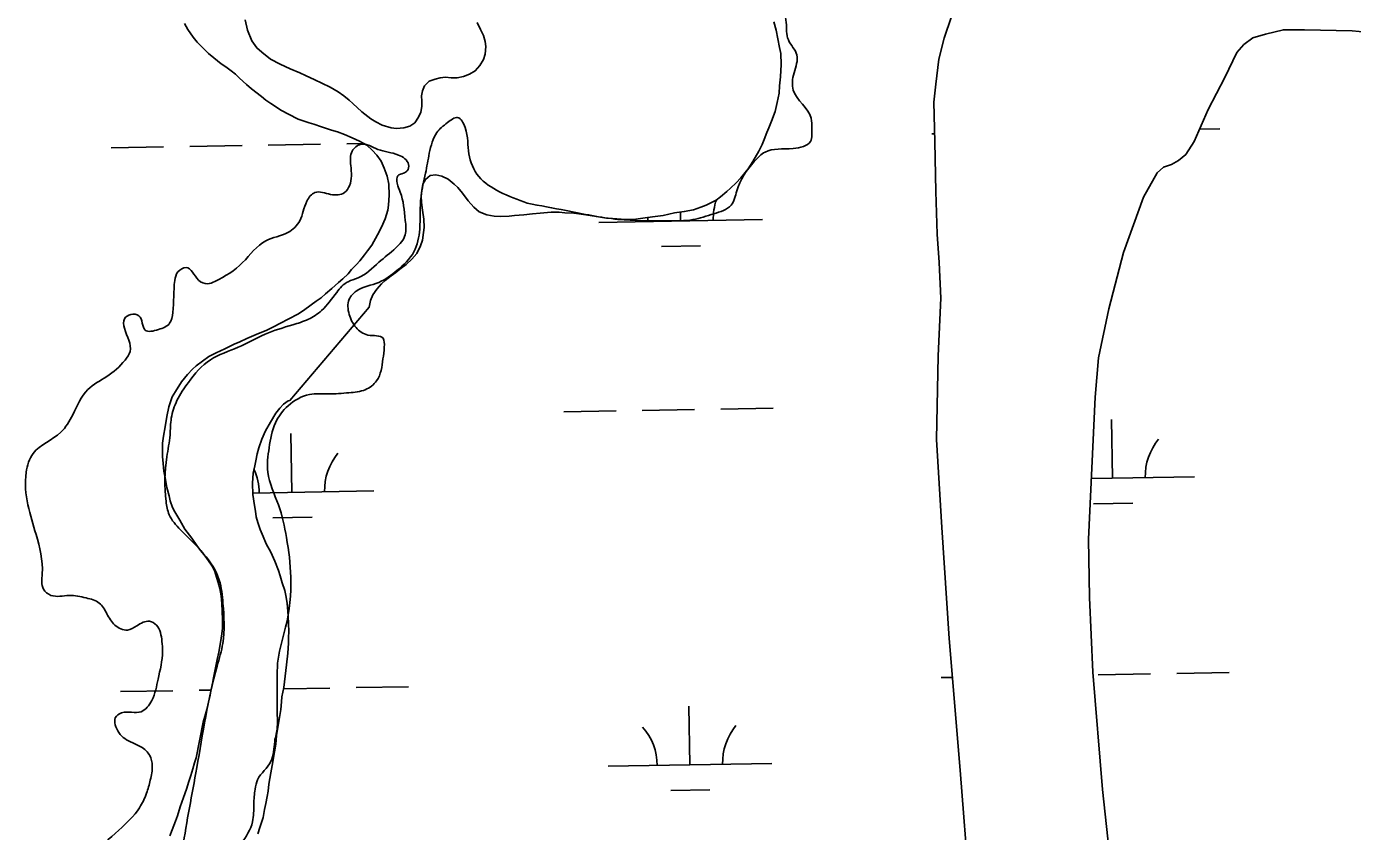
# Model space of a CAD drawing. Extents: x 3887375 to 3925618, y 296674 to 322633.
# Drawn here: x 3903427 to 3904238, y 310162 to 310654 of the extents above; entities that cross this region are included whole.
import ezdxf

# ---------------------------------------------------------------- set-up
doc = ezdxf.new("R2010")
doc.units = 0
for name, color, linetype in [('V-RIVR-EDGE', 7, 'Continuous'), ('V-TOPO-SHOR', 7, 'Continuous'), ('V-WETL-SWMP', 7, 'Continuous')]:
    doc.layers.add(name, color=color, linetype=linetype)

msp = doc.modelspace()

# ---------------------------------------------------------------- linework, layer by layer
at = {"layer": 'V-RIVR-EDGE'}
for points in [[(3904314.3, 311120.29), (3904313.34, 311114.95), (3904310.65, 311111.11), (3904294.15, 311114.22), (3904284.92, 311108.49), (3904278, 311101.22), (3904275.67, 311092.01), (3904276.79, 311079.34), (3904272.56, 311075.9), (3904262.58, 311075.92), (3904254.53, 311080.16), (3904246.86, 311083.64), (3904240.74, 311089.03), (3904231.53, 311089.05), (3904230.36, 311085.21), (3904231.12, 311079.45), (3904238.4, 311077.13), (3904242.23, 311071.37), (3904242.21, 311063.69), (3904244.48, 311051.4), (3904252.89, 311037.18), (3904252.87, 311029.89), (3904254.38, 311016.84), (3904254.34, 311003.79), (3904251.25, 310996.12), (3904242.79, 310989.23), (3904233.18, 310980.81), (3904225.86, 310970.47), (3904225.46, 310963.56), (3904225.06, 310958.95), (3904221.6, 310953.59), (3904208.54, 310949.4), (3904200.08, 310942.89), (3904195.08, 310938.68), (3904196.96, 310924.86), (3904198.85, 310911.04), (3904198.07, 310906.44), (3904193.07, 310904.91), (3904194.21, 310900.31), (3904197.66, 310896.46), (3904199.94, 310887.24), (3904200.68, 310876.88), (3904197.22, 310874.58), (3904194.15, 310876.51), (3904191.88, 310886.11), (3904188.81, 310888.42), (3904186.89, 310886.89), (3904186.88, 310884.97), (3904187.63, 310875.37), (3904188.35, 310858.49), (3904191.01, 310844.66), (3904198.63, 310825.84), (3904202.07, 310820.07), (3904208.6, 310819.67), (3904214.74, 310818.12), (3904213.96, 310813.9), (3904208.18, 310805.47), (3904198.57, 310800.5), (3904191.27, 310797.07), (3904192.02, 310789.39), (3904200.43, 310777.09), (3904211.16, 310769.38), (3904223.05, 310763.98), (3904230.34, 310764.73), (3904231.5, 310767.8), (3904231.52, 310775.48), (3904236.9, 310778.15), (3904244.19, 310776.98), (3904246.88, 310780.81), (3904245.75, 310786.19), (3904235.8, 310798.11), (3904225.84, 310809.26), (3904226.63, 310816.94), (3904225.87, 310819.63), (3904215.52, 310823.88), (3904214.37, 310825.8), (3904215.92, 310830.4), (3904217.46, 310832.31), (3904223.21, 310831.92), (3904234.72, 310827.28), (3904237.39, 310823.82), (3904237.36, 310811.16), (3904246.93, 310799.62), (3904254.21, 310792.69), (3904258.05, 310793.45), (3904262.31, 310811.48), (3904263.12, 310828.75), (3904258.15, 310835.28), (3904257.78, 310842.58), (3904260.49, 310851.78), (3904263.95, 310854.84), (3904279.71, 310862.87), (3904282.41, 310868.62), (3904286.3, 310890.87), (3904288.66, 310912.35), (3904297.21, 310953.4), (3904302.63, 310974.88), (3904305.71, 310979.1), (3904311.09, 310982.15), (3904315.7, 310982.14), (3904322.61, 310981.74), (3904329.9, 310981.72), (3904335.66, 310982.09), (3904344.48, 310979.38), (3904353.28, 310969.77), (3904359.02, 310962.46), (3904366.68, 310953.61), (3904374.73, 310950.52), (3904383.55, 310949.35), (3904383.54, 310945.51), (3904383.91, 310940.52), (3904387.36, 310938.21), (3904391.2, 310938.2), (3904398.49, 310937.8), (3904403.85, 310932.8), (3904411.89, 310922.8), (3904414.17, 310915.5), (3904414.15, 310907.82), (3904409.14, 310898.62), (3904408.75, 310893.25), (3904410.27, 310888.26), (3904416.79, 310885.55), (3904424.08, 310884), (3904427.51, 310877.85), (3904425.96, 310868.64), (3904415.13, 310834.9), (3904408.56, 310816.49), (3904407, 310806.51), (3904407.36, 310799.99), (3904411.18, 310793.07), (3904418.85, 310788.06), (3904433.42, 310783.8), (3904448.01, 310783), (3904464.11, 310775.28), (3904482.5, 310765.26), (3904499.76, 310760.61), (3904510.89, 310760.2), (3904522.03, 310760.56), (3904533.16, 310761.68), (3904545.84, 310769.32), (3904588.95, 310818.35), (3904594.72, 310824.09), (3904597.79, 310824.08), (3904600.48, 310823.31), (3904608.9, 310815.99), (3904608.5, 310809.85), (3904619.24, 310806.76), (3904625.37, 310802.52), (3904624.97, 310796), (3904622.27, 310788.71), (3904612.65, 310779.52), (3904596.11, 310764.98), (3904588.42, 310758.09), (3904586.49, 310753.1), (3904588.4, 310748.88), (3904594.92, 310748.48), (3904601.43, 310744.24), (3904603.34, 310737.71), (3904605.23, 310727.73), (3904600.59, 310712), (3904585.98, 310702.83), (3904576.76, 310698.24), (3904571.37, 310691.35), (3904567.88, 310680.61), (3904566.31, 310662.96), (3904562.69, 310598.87), (3904561.51, 310585.06), (3904563.64, 310579.85)], [(3903733.39, 310546.31), (3903757.22, 310541.83), (3903788.91, 310536.46), (3903819.29, 310535.51), (3903834.71, 310536.35), (3903847.48, 310539.84), (3903858.06, 310545.1), (3903861.61, 310553.9), (3903872.22, 310571.92), (3903878.84, 310577.63), (3903896.02, 310579.79), (3903906.59, 310584.17), (3903907.49, 310592.09), (3903907.07, 310598.25), (3903896.1, 310615.45), (3903896.57, 310626.02), (3903898.36, 310637.02), (3903893.1, 310646.28), (3903891.8, 310656.85), (3903889.63, 310670.07), (3903894.08, 310688.55), (3903901.59, 310696.46), (3903914.36, 310699.07), (3903938.59, 310700.77), (3903946.52, 310704.71), (3903949.18, 310711.75), (3903945.7, 310727.17), (3903946.6, 310735.97), (3903957.2, 310750.04), (3903960.31, 310761.48), (3903962.11, 310778.21), (3903960.83, 310794.94), (3903957.8, 310815.2), (3903956.96, 310830.18), (3903958.74, 310838.98), (3903964.03, 310842.93), (3903972.41, 310848.63), (3903978.62, 310863.59), (3903979.09, 310877.23), (3903979.11, 310885.16), (3903969.47, 310902.36), (3903960.25, 310916.91), (3903952.39, 310940.26), (3903951.98, 310952.15), (3903946.74, 310969.78), (3903940.19, 310991.81), (3903939.33, 311003.26), (3903935.85, 311018.24), (3903921.77, 311022.68), (3903910.76, 311020.5), (3903888.73, 311015.27), (3903872.01, 311020.6), (3903868.94, 311026.33), (3903871.6, 311034.69)], [(3903673.54, 310576.89), (3903678.18, 310589.54), (3903684.72, 310595.67), (3903690.87, 310598.72), (3903695.46, 310592.57), (3903697.72, 310576.45), (3903703.83, 310562.61), (3903716.47, 310553.37), (3903733.39, 310546.31)], [(3903360.15, 310026.9), (3903360.17, 310036.49), (3903358.29, 310051.85), (3903358.7, 310062.6), (3903364.47, 310069.11), (3903375.61, 310072.15), (3903385.2, 310071.36), (3903394.42, 310073.25), (3903402.11, 310078.61), (3903409.42, 310085.5), (3903413.68, 310100.46), (3903416.01, 310112.35), (3903421.01, 310115.41), (3903431, 310121.14), (3903438.3, 310123.81), (3903448.3, 310134.91), (3903465.99, 310148.3), (3903483.68, 310162.84), (3903496.38, 310176.63), (3903500.63, 310185.45), (3903502.95, 310193.5), (3903504.12, 310202.33), (3903502.6, 310208.47), (3903497.24, 310213.86), (3903487.28, 310218.87), (3903481.54, 310227.33), (3903481.55, 310231.55), (3903485.4, 310234.61), (3903497.3, 310235.35), (3903503.84, 310242.24), (3903507.71, 310255.28), (3903510.44, 310272.16), (3903510.07, 310278.31), (3903506.64, 310288.29), (3903502.42, 310290.61), (3903494.74, 310287.94), (3903488.98, 310285.27), (3903481.31, 310288.36), (3903476.34, 310295.28), (3903471.75, 310301.81), (3903463.69, 310304.9), (3903453.33, 310306.46), (3903442.2, 310306.49), (3903437.61, 310310.34), (3903436.86, 310319.56), (3903433.08, 310343.74), (3903428.14, 310361.8), (3903427.04, 310381.76), (3903431.29, 310393.26), (3903448.21, 310406.27), (3903455.53, 310417), (3903464.78, 310432.33), (3903476.31, 310440.36), (3903487.47, 310450.31), (3903490.55, 310455.67), (3903487.13, 310469.88), (3903487.14, 310475.64), (3903490.99, 310478.32), (3903495.98, 310477.54), (3903499.79, 310468.7), (3903507.85, 310469.07), (3903514.77, 310472.89), (3903516.71, 310479.41), (3903517.91, 310498.98), (3903519.84, 310504.35), (3903524.84, 310507.02), (3903532.49, 310499.33), (3903537.86, 310497.01), (3903542.47, 310498.53), (3903559.39, 310510.01), (3903573.62, 310523.4), (3903587.07, 310528.36), (3903594.38, 310535.63), (3903598.63, 310547.52), (3903603.63, 310552.88), (3903613.22, 310551.71), (3903621.67, 310552.84), (3903624.75, 310557.05), (3903625.55, 310569.33), (3903626.34, 310578.16), (3903631.72, 310582.37), (3903642.08, 310579.27), (3903654.73, 310575.79), (3903660.86, 310570.01), (3903660.08, 310566.18), (3903657.78, 310564.65), (3903654.32, 310563.12), (3903653.92, 310558.52), (3903655.83, 310553.14), (3903658.86, 310535.86), (3903658.83, 310527.03), (3903653.06, 310518.99), (3903642.67, 310510.18), (3903629.98, 310500.62), (3903623.84, 310498.33), (3903616.91, 310491.82), (3903607.67, 310480.72), (3903599.6, 310475.36), (3903590, 310471.93), (3903573.09, 310466.22), (3903556.57, 310458.2), (3903539.66, 310450.56), (3903526.2, 310436.78), (3903519.26, 310425.67), (3903515.78, 310414.93), (3903514.99, 310404.57), (3903513.03, 310391.14), (3903512.58, 310363.89), (3903514.48, 310355.83), (3903521.37, 310346.6), (3903535.53, 310331.98), (3903545.09, 310315.83), (3903547.36, 310301.63), (3903547.3, 310277.06), (3903543.81, 310263.25), (3903531.37, 310201.11), (3903522.81, 310152), (3903520.05, 310125.53), (3903518.11, 310115.93), (3903511.57, 310110.19), (3903500.04, 310104.47), (3903490.82, 310101.42), (3903475.86, 310101.45), (3903462.05, 310104.94), (3903450.54, 310108.81), (3903442.86, 310107.68), (3903432.49, 310102.71), (3903426.34, 310098.12), (3903417.49, 310092), (3903407.47, 310075.91), (3903387.84, 310049.86), (3903369.74, 310028.41), (3903366.67, 310025.73)], [(3903564.9, 310101.23), (3903553.02, 310107.4), (3903548.81, 310112.4), (3903546.54, 310125.46), (3903548.1, 310136.2), (3903558.51, 310154.6), (3903565.45, 310168.02), (3903566.24, 310178.76), (3903567.03, 310187.97), (3903568.58, 310193.72), (3903576.67, 310204.83), (3903579, 310217.11), (3903580.56, 310225.93), (3903580.58, 310233.23), (3903580.61, 310247.81), (3903581.05, 310267.38), (3903585.7, 310286.95), (3903588.85, 310317.64), (3903586.22, 310341.83), (3903581.28, 310361.8), (3903574.8, 310381.78), (3903575.61, 310396.74), (3903579.49, 310412.08), (3903587.19, 310422.43), (3903600.25, 310429.3), (3903611.77, 310429.66), (3903624.44, 310430.4), (3903634.42, 310432.29), (3903641.34, 310437.65), (3903645.21, 310451.07), (3903646, 310458.36), (3903645.24, 310463.74), (3903636.04, 310465.68), (3903628.76, 310470.3), (3903624.56, 310478.37), (3903624.58, 310487.58), (3903628.81, 310492.56), (3903642.64, 310497.9), (3903653.79, 310505.17), (3903664.18, 310516.66), (3903667.67, 310530.46), (3903668.49, 310550.42), (3903671.21, 310564.61), (3903673.54, 310576.89)]]:
    msp.add_spline(points, degree=3, dxfattribs=at)
at = {"layer": 'V-TOPO-SHOR'}
for points in [[(3903983.68, 310401.74), (3903984.67, 310452.96), (3903986.25, 310488.29), (3903985.38, 310510.03), (3903984.07, 310527.33), (3903983.39, 310553.52), (3903982.67, 310583.91), (3903982.01, 310608.23), (3903983.32, 310619.23), (3903985.07, 310634.45), (3903988.47, 310647.34), (3903992.81, 310660.47)], [(3904259.21, 310649.69), (3904237.91, 310651.85), (3904208.68, 310652.32), (3904195.81, 310652.45), (3904184.84, 310649.79), (3904177.14, 310647.39), (3904171.56, 310643.36), (3904167.4, 310638.42), (3904160.03, 310623.16), (3904149.9, 310603.66), (3904141.17, 310584.18), (3904136.09, 310576.19), (3904131.68, 310572.41), (3904127.49, 310570.04), (3904122.59, 310568.36), (3904118.64, 310564.82), (3904110.35, 310550.02), (3904097.99, 310516.24), (3904089.15, 310481.8), (3904082.84, 310451.81), (3904080.7, 310427.7), (3904076.73, 310340.91), (3904077.25, 310305.13), (3904079.26, 310259.54), (3904085.22, 310187.79), (3904092.3, 310121.66)], [(3904103.42, 309652.23), (3904101.81, 309677.71), (3904099.79, 309695.23), (3904095.61, 309720.69), (3904091.48, 309740.3), (3904080.37, 309783.94), (3904065.84, 309845.33), (3904048.86, 309919.8), (3904037.21, 309971.86), (3904024.83, 310028.35), (3904019.49, 310051.93), (3904014.92, 310068.26), (3904011.3, 310081.8), (3904005.68, 310110.98), (3904003.67, 310128.98), (3903998.18, 310199.56), (3903991.45, 310280.19), (3903986.92, 310347.98), (3903983.68, 310401.74)]]:
    msp.add_lwpolyline(points, dxfattribs=at)
at = {"layer": 'V-WETL-SWMP'}
for p, q in [((3904144.52, 310591.65), (3904156.89, 310591.86)), ((3903527.08, 310581.05), (3903559.07, 310581.6)), ((3903575.07, 310581.87), (3903607.06, 310582.42)), ((3903623.06, 310582.7), (3903633.27, 310582.87)), ((3903980.92, 310588.84), (3903982.54, 310588.87)), ((3903479.08, 310580.22), (3903511.08, 310580.77)), ((3903827.22, 310535.45), (3903827.13, 310540.9)), ((3903777.23, 310534.59), (3903877.21, 310536.31)), ((3903815.49, 310519.82), (3903839.48, 310520.23)), ((3903755.8, 310418.78), (3903787.8, 310419.32)), ((3903803.8, 310419.6), (3903835.79, 310420.15)), ((3903851.79, 310420.42), (3903883.78, 310420.97)), ((3904091.39, 310378.1), (3904090.78, 310414.09)), ((3903589.56, 310369.49), (3903588.94, 310405.48)), ((3904078.42, 310377.88), (3904141.39, 310378.96)), ((3903565.63, 310369.07), (3903639.55, 310370.34)), ((3904079.66, 310362.46), (3904103.66, 310362.88)), ((3903577.83, 310353.85), (3903601.82, 310354.26)), ((3904082.61, 310257.86), (3904114.61, 310258.41)), ((3904130.61, 310258.68), (3904162.6, 310259.23)), ((3903532.79, 310248.42), (3903540.2, 310248.55)), ((3903584.37, 310249.31), (3903612.77, 310249.79)), ((3903628.77, 310250.07), (3903660.77, 310250.62)), ((3903986.63, 310256.21), (3903993.44, 310256.33)), ((3903484.79, 310247.6), (3903516.79, 310248.15)), ((3903832.93, 310202.82), (3903832.31, 310238.82)), ((3903782.94, 310201.97), (3903882.92, 310203.68)), ((3903821.2, 310187.19), (3903845.19, 310187.6))]:
    msp.add_line(p, q, dxfattribs=at)
for points in [[(3903523.88, 310656.16), (3903525.98, 310652.65), (3903529.13, 310647.9), (3903531.65, 310644.81), (3903535.62, 310640.69), (3903538.55, 310637.81), (3903541.69, 310635.35), (3903546.28, 310631.65), (3903549.2, 310629.81), (3903552.33, 310627.34), (3903555.05, 310625.29), (3903557.56, 310622.82), (3903561.74, 310618.91), (3903564.87, 310616.24), (3903570.93, 310611.51), (3903573.64, 310609.46), (3903576.56, 310607.41), (3903583.24, 310603.11), (3903587.41, 310600.86), (3903593.45, 310597.79), (3903600.11, 310595.57), (3903603.02, 310594.76), (3903607.6, 310593.14), (3903613.84, 310591.11), (3903617.38, 310589.9), (3903621.75, 310588.27), (3903626.33, 310586.23), (3903630.91, 310584.2), (3903635.29, 310581.74), (3903638.63, 310578.86), (3903641.56, 310575.78), (3903644.08, 310572.06), (3903645.98, 310567.72), (3903647.68, 310562.96), (3903648.76, 310557.99), (3903649.02, 310551.35), (3903648.66, 310545.12), (3903648.27, 310542.01), (3903646.65, 310536.81), (3903644.41, 310531.6), (3903641.96, 310527.02)], [(3903702.87, 310656.81), (3903704.95, 310652.52), (3903706.62, 310648.84), (3903707.68, 310645.16), (3903708.11, 310642.09), (3903707.74, 310637.57), (3903706.74, 310634.28), (3903704.51, 310630.57), (3903701.67, 310627.27), (3903698.2, 310625.19), (3903694.52, 310623.93), (3903690.63, 310623.08), (3903686.94, 310623.05), (3903683.45, 310623.43), (3903680.17, 310622.99), (3903677.1, 310622.15), (3903673.42, 310620.89), (3903670.57, 310618.2), (3903669.36, 310615.11), (3903668.77, 310612.03), (3903669, 310608.75), (3903669.03, 310605.47), (3903668.44, 310601.98), (3903667.03, 310598.89), (3903664.6, 310595.59), (3903661.54, 310593.51), (3903658.06, 310592.46), (3903653.55, 310592.01), (3903650.27, 310592.4), (3903644.72, 310593.99), (3903640.81, 310596.01), (3903637.71, 310598.04), (3903632.35, 310602.3), (3903626.77, 310607.38), (3903624.49, 310609.41), (3903621.19, 310612.05), (3903617.89, 310614.49), (3903612.94, 310617.32), (3903607.8, 310619.74), (3903603.47, 310621.76), (3903597.92, 310624.38), (3903594.42, 310625.99), (3903588.45, 310628.61), (3903582.27, 310631.43), (3903576.5, 310634.46), (3903571.14, 310638.72), (3903568.04, 310641.36), (3903564.93, 310645.64), (3903562.41, 310652.19), (3903560.93, 310658.53)], [(3903565.4, 310375.21), (3903565.77, 310381.26), (3903566.77, 310385.64), (3903567.38, 310388.77), (3903568.38, 310392.95), (3903569.4, 310396.71), (3903571.23, 310401.93), (3903573.48, 310407.16), (3903576.35, 310412.39), (3903579.64, 310417.84), (3903582.12, 310420.98), (3903584.39, 310423.5), (3903587.29, 310425.4), (3903588.3, 310425.75), (3903636.76, 310482.83), (3903637.56, 310486.78), (3903638.99, 310490.32), (3903641.45, 310493.86), (3903644.33, 310497), (3903646.59, 310499.09), (3903650.31, 310501.82), (3903652.99, 310503.92), (3903655.46, 310506.01), (3903659.38, 310508.95), (3903662.88, 310512.09), (3903665.96, 310515.64), (3903668.21, 310520.23), (3903669.43, 310523.76), (3903670.01, 310528.33), (3903670.4, 310531.45), (3903670.15, 310536.63), (3903669.48, 310542.02), (3903668.82, 310546.79), (3903668.58, 310550.94), (3903668.97, 310554.26), (3903669.56, 310558), (3903671.2, 310560.92), (3903674.08, 310563.23), (3903677.61, 310563.67), (3903681.14, 310562.87), (3903685.1, 310561.03), (3903688.65, 310557.95), (3903690.95, 310555.89), (3903693.89, 310552.39), (3903697.24, 310547.85), (3903700.8, 310543.94), (3903704.14, 310541.06), (3903708.72, 310539.23), (3903713.29, 310538.44), (3903716.82, 310538.26), (3903722.43, 310538.51), (3903725.74, 310538.74), (3903731.34, 310539.21), (3903736.73, 310539.87), (3903741.29, 310540.32), (3903748.14, 310540.79), (3903752.91, 310540.83), (3903756.44, 310540.45), (3903761.83, 310540.28), (3903764.95, 310539.89), (3903769.31, 310539.3), (3903775.75, 310538.11), (3903781.99, 310537.13), (3903785.52, 310536.95), (3903790.91, 310536.58), (3903798.18, 310536.43), (3903801.29, 310536.87), (3903805.64, 310537.32), (3903809.99, 310537.98), (3903816.63, 310538.86), (3903823.46, 310540.37), (3903829.47, 310541.25), (3903835.06, 310542.33), (3903839.62, 310543.82), (3903842.93, 310545.09), (3903848.92, 310548.25), (3903851.6, 310550.14), (3903855.52, 310553.49), (3903857.78, 310555.59), (3903861.28, 310558.73), (3903863.96, 310561.86), (3903868.48, 310567.29), (3903871.35, 310571.88), (3903875.03, 310578.13), (3903877.07, 310582.3), (3903878.29, 310585.22), (3903879.92, 310589.59), (3903881.14, 310592.5), (3903882.77, 310596.46), (3903885, 310602.49), (3903886.2, 310607.9), (3903887.4, 310613.72), (3903887.78, 310618.08), (3903888.35, 310623.68), (3903888.71, 310631.16), (3903888.45, 310638), (3903887.79, 310641.53), (3903886.71, 310646.91), (3903885.64, 310652.09), (3903884.14, 310657.27)], [(3903992.81, 310660.47), (3903988.47, 310647.34), (3903985.07, 310634.45), (3903983.32, 310619.23), (3903982.01, 310608.23), (3903982.67, 310583.91), (3903983.39, 310553.52), (3903984.07, 310527.33), (3903985.38, 310510.03), (3903986.25, 310488.29), (3903984.67, 310452.96), (3903983.68, 310401.74), (3903986.92, 310347.98), (3903991.45, 310280.19), (3903998.18, 310199.56), (3904003.67, 310128.98)], [(3904092.3, 310121.66), (3904085.22, 310187.79), (3904079.26, 310259.54), (3904077.25, 310305.13), (3904076.73, 310340.91), (3904080.7, 310427.7), (3904082.84, 310451.81), (3904089.15, 310481.79), (3904097.99, 310516.24), (3904110.35, 310550.02), (3904118.65, 310564.82), (3904122.59, 310568.36), (3904127.49, 310570.04), (3904131.68, 310572.41), (3904136.09, 310576.19), (3904141.17, 310584.18), (3904149.9, 310603.66), (3904160.03, 310623.16), (3904167.39, 310638.42), (3904171.56, 310643.36), (3904177.14, 310647.39), (3904184.84, 310649.79), (3904195.81, 310652.45), (3904208.68, 310652.32), (3904237.91, 310651.85), (3904259.21, 310649.69)], [(3903641.96, 310527.02), (3903638.48, 310520.76), (3903635.81, 310517.21), (3903633.96, 310514.71), (3903631.09, 310511.16), (3903629.03, 310508.86), (3903625.94, 310505.72), (3903623.89, 310503.22), (3903620.59, 310500.08), (3903618.12, 310497.77), (3903614, 310494.21), (3903610.09, 310490.86), (3903607.41, 310488.56), (3903604.31, 310486.46), (3903601.22, 310484.15), (3903596.68, 310480.79), (3903593.17, 310478.48), (3903587.59, 310475.53), (3903582.22, 310472.79), (3903578.71, 310470.89), (3903574.16, 310468.78), (3903567.75, 310466.03), (3903561.96, 310463.5), (3903557.62, 310461.59), (3903554.31, 310460.11), (3903548.52, 310457.37), (3903543.15, 310454.84), (3903538.81, 310452.52), (3903534.89, 310449.79), (3903530.97, 310446.85), (3903528.71, 310444.76), (3903525.62, 310441.62), (3903521.92, 310437.03), (3903518.44, 310431.19), (3903516.39, 310427.85), (3903514.37, 310421.82), (3903512.96, 310415.79), (3903511.98, 310409.56), (3903510.98, 310403.95), (3903510.4, 310399.58), (3903510.42, 310396.26), (3903510.46, 310391.49), (3903510.71, 310387.14), (3903511.16, 310382.37), (3903512.24, 310377.4), (3903513.11, 310372.42), (3903514.39, 310367.45), (3903515.04, 310364.35), (3903516.53, 310360.21), (3903518, 310357.52), (3903520.95, 310352.57), (3903524.1, 310346.99), (3903528.3, 310341.42), (3903531.87, 310336.47), (3903533.76, 310333.79), (3903536.48, 310330.49), (3903538.58, 310327.6), (3903540.68, 310324.3), (3903542.37, 310320.99), (3903543.43, 310317.68), (3903544.5, 310314.37), (3903545.36, 310310.64), (3903546.22, 310306.29), (3903546.68, 310301.52), (3903546.92, 310296.75), (3903547.17, 310291.57), (3903547, 310286.38), (3903546.62, 310283.06), (3903545.83, 310277.66), (3903544.84, 310271.84), (3903543.84, 310267.26), (3903543.24, 310264.15), (3903542.25, 310259.16), (3903541.45, 310255), (3903540.86, 310251.26), (3903540.05, 310247.94), (3903539.25, 310244.4), (3903538.45, 310241.08), (3903537.45, 310236.71), (3903536.24, 310232.34), (3903535.23, 310229.01), (3903531.05, 310207.19), (3903530.04, 310204.07), (3903529.03, 310200.33), (3903527.81, 310196.38), (3903526.6, 310192.63), (3903524.98, 310188.05), (3903523.15, 310182.85), (3903521.12, 310177.23), (3903519.51, 310171.62), (3903518.29, 310168.29), (3903516.26, 310163.08), (3903514.83, 310159.34)], [(3903568.76, 310160.68), (3903569.98, 310164.52), (3903571.91, 310170.6), (3903572.73, 310175.59), (3903573.66, 310179.19), (3903574.46, 310183.57), (3903575.06, 310186.7), (3903575.44, 310191.08), (3903576.04, 310194.42), (3903576.63, 310197.97), (3903577.43, 310202.35), (3903578.03, 310205.9), (3903578.82, 310210.69), (3903579.62, 310215.49), (3903580.2, 310220.71), (3903580.79, 310224.46), (3903581.79, 310230.52), (3903582.78, 310236.78), (3903583.16, 310241.36), (3903583.34, 310244.49), (3903584.54, 310250.13), (3903585.32, 310257.01), (3903586.31, 310264.1), (3903587.08, 310271.19), (3903587.45, 310277.24), (3903587.42, 310280.57), (3903587.6, 310284.54), (3903587.35, 310289.12), (3903587.32, 310293.7), (3903587.08, 310296.83), (3903586.63, 310301.41), (3903585.97, 310305.36), (3903585.11, 310309.52), (3903583.61, 310314.09), (3903582.32, 310318.46), (3903581.25, 310321.79), (3903579.13, 310327.39), (3903576.58, 310333), (3903573.83, 310337.98), (3903571.92, 310342.55), (3903570.22, 310346.7), (3903568.72, 310351.07), (3903567.65, 310354.6), (3903567.21, 310357.93), (3903566.56, 310361.47), (3903565.67, 310368.13), (3903565.4, 310375.21)]]:
    msp.add_lwpolyline(points, dxfattribs=at)
for centre, start, end in [((3903882.45, 310536.87), 160.89899, 181.75519), ((3903771.98, 310534.98), 0.21154, 4.17359), ((3904146.62, 310379.52), 140.21154, 181.75519), ((3903644.79, 310370.91), 140.21154, 181.75519), ((3903534.32, 310369.01), 0.21154, 24.70196), ((3903777.69, 310202.35), 0.21154, 41.7552), ((3903888.16, 310204.25), 140.21154, 181.75519)]:
    msp.add_arc(centre, 35.25, start, end, dxfattribs=at)

doc.saveas('drawing.dxf')
